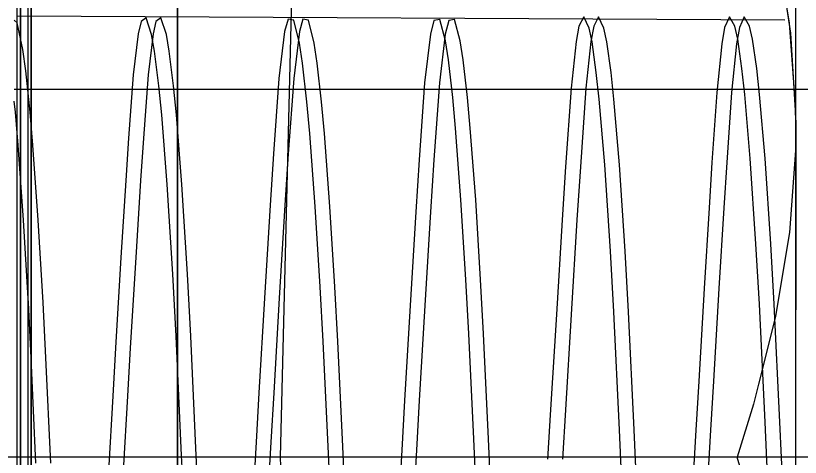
# Model space of a CAD drawing. Extents: x 1312564.2 to 1312581.5, y 1207298.4 to 1207352.6.
# Drawn here: x 1312566.7304 to 1312566.74785, y 1207331.64324 to 1207331.65305 of the extents above; entities that cross this region are included whole.
import ezdxf

# ---------------------------------------------------------------- set-up
doc = ezdxf.new("R2010")
doc.units = 0
for name, color, linetype in [('Level 15', 7, 'Continuous'), ('Level 22', 7, 'Continuous'), ('Level 62', 7, 'Continuous'), ('Level 9', 7, 'Continuous')]:
    doc.layers.add(name, color=color, linetype=linetype)

msp = doc.modelspace()

# ---------------------------------------------------------------- linework, layer by layer
at = {"layer": 'Level 15'}
msp.add_line((1312568.273895, 1207331.643248), (1312566.522861, 1207331.643248), dxfattribs=at)
msp.add_lwpolyline([(1312567.051741, 1207332.643861), (1312567.006109, 1207332.576798), (1312566.964445, 1207332.507607), (1312566.925757, 1207332.436287), (1312566.890044, 1207332.362838), (1312566.8583, 1207332.28726), (1312566.829532, 1207332.210617), (1312566.805724, 1207332.131845), (1312566.783899, 1207332.052009), (1312566.767035, 1207331.972173), (1312566.753147, 1207331.890208), (1312566.744219, 1207331.808243), (1312566.738267, 1207331.725213), (1312566.736283, 1207331.643248), (1312566.738267, 1207331.560219), (1312566.744219, 1207331.477189), (1312566.753147, 1207331.395224), (1312566.767035, 1207331.314324), (1312566.783899, 1207331.233423), (1312566.805724, 1207331.153587), (1312566.829532, 1207331.074815), (1312566.8583, 1207330.998173), (1312566.890044, 1207330.922595)], dxfattribs=at)
at = {"layer": 'Level 22'}
for p, q in [((1312566.730673, 1207331.651416), (1312566.730363, 1207331.651416)), ((1312566.74775, 1207331.651415), (1312566.730673, 1207331.651416)), ((1312566.782536, 1207331.651414), (1312566.74775, 1207331.651415))]:
    msp.add_line(p, q, dxfattribs=at)
at = {"layer": 'Level 62'}
msp.add_line((1312566.73043, 1207331.652898), (1312566.730363, 1207331.652954), dxfattribs=at)
for points in [[(1312566.734106, 1207331.64288), (1312566.734087, 1207331.643285), (1312566.733966, 1207331.645932), (1312566.733893, 1207331.64731), (1312566.733768, 1207331.649303), (1312566.733645, 1207331.650849), (1312566.733581, 1207331.651495), (1312566.733484, 1207331.652264), (1312566.733421, 1207331.652632), (1312566.733299, 1207331.653003), (1312566.733189, 1207331.652921), (1312566.733124, 1207331.652652), (1312566.733013, 1207331.651736), (1312566.732908, 1207331.650335), (1312566.732845, 1207331.649392), (1312566.732738, 1207331.647682), (1312566.732618, 1207331.645678), (1312566.732555, 1207331.6446), (1312566.732459, 1207331.642944)], [(1312566.734542, 1207331.640637), (1312566.734415, 1207331.643285), (1312566.734294, 1207331.645932), (1312566.734221, 1207331.64731), (1312566.734096, 1207331.649303), (1312566.733973, 1207331.650849), (1312566.733909, 1207331.651495), (1312566.733812, 1207331.652264), (1312566.733749, 1207331.652632), (1312566.733627, 1207331.653003), (1312566.733517, 1207331.652921), (1312566.733452, 1207331.652652), (1312566.733341, 1207331.651736), (1312566.733236, 1207331.650335), (1312566.733173, 1207331.649392), (1312566.733066, 1207331.647682), (1312566.732946, 1207331.645678), (1312566.732883, 1207331.6446), (1312566.732787, 1207331.642944)], [(1312566.737389, 1207331.64253), (1312566.737346, 1207331.64348), (1312566.737236, 1207331.645812), (1312566.73717, 1207331.647027), (1312566.73706, 1207331.648817), (1312566.736938, 1207331.650436), (1312566.736874, 1207331.651136), (1312566.736776, 1207331.652002), (1312566.736711, 1207331.65244), (1312566.736585, 1207331.652955), (1312566.736456, 1207331.652974), (1312566.73638, 1207331.6527), (1312566.736254, 1207331.651658), (1312566.736132, 1207331.649985), (1312566.736058, 1207331.648845), (1312566.735932, 1207331.64678), (1312566.735808, 1207331.644678), (1312566.735744, 1207331.643577), (1312566.735648, 1207331.641919)], [(1312566.737781, 1207331.641131), (1312566.737674, 1207331.64348), (1312566.737564, 1207331.645812), (1312566.737498, 1207331.647027), (1312566.737388, 1207331.648816), (1312566.737266, 1207331.650436), (1312566.737202, 1207331.651136), (1312566.737104, 1207331.652002), (1312566.737039, 1207331.65244), (1312566.736913, 1207331.652955), (1312566.736784, 1207331.652974), (1312566.736708, 1207331.6527), (1312566.736582, 1207331.651658), (1312566.73646, 1207331.649985), (1312566.736386, 1207331.648845), (1312566.73626, 1207331.64678), (1312566.736136, 1207331.644678), (1312566.736072, 1207331.643577), (1312566.735976, 1207331.641919)], [(1312566.740653, 1207331.642182), (1312566.740586, 1207331.643655), (1312566.740476, 1207331.645982), (1312566.740412, 1207331.647189), (1312566.740303, 1207331.648959), (1312566.740183, 1207331.650551), (1312566.740119, 1207331.651234), (1312566.740022, 1207331.652073), (1312566.739958, 1207331.652492), (1312566.739832, 1207331.652967), (1312566.739702, 1207331.652943), (1312566.739625, 1207331.652644), (1312566.739494, 1207331.65156), (1312566.739372, 1207331.649854), (1312566.739298, 1207331.648698), (1312566.739172, 1207331.646616), (1312566.739048, 1207331.644504), (1312566.738984, 1207331.643401), (1312566.738888, 1207331.641745)], [(1312566.741021, 1207331.641302), (1312566.740914, 1207331.643655), (1312566.740804, 1207331.645982), (1312566.74074, 1207331.647189), (1312566.740631, 1207331.648959), (1312566.740511, 1207331.650551), (1312566.740447, 1207331.651234), (1312566.74035, 1207331.652073), (1312566.740286, 1207331.652492), (1312566.74016, 1207331.652967), (1312566.74003, 1207331.652943), (1312566.739953, 1207331.652644), (1312566.739822, 1207331.65156), (1312566.7397, 1207331.649854), (1312566.739626, 1207331.648698), (1312566.7395, 1207331.646616), (1312566.739376, 1207331.644504), (1312566.739312, 1207331.643401), (1312566.739216, 1207331.641745)], [(1312566.743918, 1207331.641834), (1312566.743827, 1207331.64385), (1312566.743701, 1207331.646475), (1312566.743626, 1207331.647823), (1312566.7435, 1207331.649743), (1312566.743378, 1207331.651197), (1312566.743314, 1207331.651789), (1312566.743218, 1207331.652471), (1312566.743156, 1207331.652777), (1312566.743036, 1207331.653025), (1312566.742928, 1207331.652824), (1312566.742863, 1207331.652482), (1312566.742753, 1207331.651443), (1312566.742631, 1207331.649693), (1312566.742555, 1207331.648519), (1312566.742426, 1207331.646418), (1312566.742298, 1207331.644301), (1312566.742231, 1207331.643198)], [(1312566.744276, 1207331.641182), (1312566.744155, 1207331.64385), (1312566.744029, 1207331.646475), (1312566.743954, 1207331.647823), (1312566.743828, 1207331.649742), (1312566.743705, 1207331.651197), (1312566.743642, 1207331.651789), (1312566.743546, 1207331.652471), (1312566.743484, 1207331.652777), (1312566.743364, 1207331.653025), (1312566.743256, 1207331.652824), (1312566.743191, 1207331.652482), (1312566.743081, 1207331.651443), (1312566.742959, 1207331.649693), (1312566.742883, 1207331.648519), (1312566.742754, 1207331.646418), (1312566.742626, 1207331.6443), (1312566.742559, 1207331.643198)], [(1312566.747178, 1207331.641671), (1312566.747067, 1207331.644026), (1312566.746941, 1207331.646643), (1312566.746866, 1207331.647982), (1312566.74674, 1207331.649879), (1312566.746618, 1207331.651305), (1312566.746554, 1207331.65188), (1312566.746459, 1207331.652535), (1312566.746396, 1207331.652821), (1312566.746276, 1207331.65303), (1312566.746168, 1207331.65279), (1312566.746103, 1207331.652425), (1312566.745993, 1207331.651345), (1312566.745887, 1207331.649795), (1312566.745823, 1207331.648785), (1312566.745715, 1207331.646992), (1312566.745593, 1207331.644935), (1312566.745529, 1207331.643845), (1312566.745432, 1207331.642187)], [(1312566.747506, 1207331.641671), (1312566.747395, 1207331.644026), (1312566.747269, 1207331.646643), (1312566.747194, 1207331.647982), (1312566.747068, 1207331.649879), (1312566.746946, 1207331.651305), (1312566.746882, 1207331.65188), (1312566.746787, 1207331.652535), (1312566.746724, 1207331.652821), (1312566.746604, 1207331.65303), (1312566.746496, 1207331.65279), (1312566.746431, 1207331.652425), (1312566.746321, 1207331.651345), (1312566.746215, 1207331.649795), (1312566.746151, 1207331.648785), (1312566.746043, 1207331.646992), (1312566.745921, 1207331.644935), (1312566.745857, 1207331.643844), (1312566.74576, 1207331.642187)], [(1312566.731175, 1207331.643109), (1312566.731069, 1207331.645452), (1312566.731006, 1207331.646682), (1312566.730899, 1207331.648507), (1312566.73078, 1207331.650178), (1312566.730717, 1207331.650909), (1312566.73062, 1207331.651827), (1312566.730556, 1207331.652303), (1312566.730432, 1207331.652897), (1312566.73043, 1207331.652898)], [(1312566.730673, 1207331.646767), (1312566.730571, 1207331.648507), (1312566.730452, 1207331.650178), (1312566.730389, 1207331.650909), (1312566.730363, 1207331.651158)], [(1312566.730847, 1207331.643109), (1312566.730741, 1207331.645452), (1312566.730678, 1207331.646682), (1312566.730673, 1207331.646767)]]:
    msp.add_lwpolyline(points, dxfattribs=at)
at = {"layer": 'Level 9'}
for p, q in [((1312566.73043, 1207331.651416), (1312566.73043, 1207331.657919)), ((1312566.747752, 1207331.650734), (1312566.747752, 1207331.650399)), ((1312566.747752, 1207331.650399), (1312566.747752, 1207331.650398)), ((1312566.747752, 1207331.647745), (1312566.747752, 1207331.647745)), ((1312566.730429, 1207331.635178), (1312566.730429, 1207331.643283)), ((1312566.730743, 1207331.643246), (1312566.730673, 1207331.643246)), ((1312566.733997, 1207331.643246), (1312566.730743, 1207331.643246))]:
    msp.add_line(p, q, dxfattribs=at)
for points in [[(1312566.730744, 1207331.66492), (1312566.730501, 1207331.66492), (1312566.730501, 1207331.664551), (1312566.730501, 1207331.663455), (1312566.730501, 1207331.661672), (1312566.730501, 1207331.65926), (1312566.730501, 1207331.656302), (1312566.7305, 1207331.652899), (1312566.7305, 1207331.651416)], [(1312566.733997, 1207331.66492), (1312566.730744, 1207331.66492), (1312566.730744, 1207331.664551), (1312566.730744, 1207331.663455), (1312566.730744, 1207331.661672), (1312566.730744, 1207331.65926), (1312566.730744, 1207331.656302), (1312566.730744, 1207331.652899), (1312566.730744, 1207331.649168), (1312566.730744, 1207331.645234)], [(1312566.733997, 1207331.649167), (1312566.733997, 1207331.649167), (1312566.733997, 1207331.652899), (1312566.733997, 1207331.656302), (1312566.733997, 1207331.65926), (1312566.733997, 1207331.661671), (1312566.733997, 1207331.663455), (1312566.733997, 1207331.664551), (1312566.733997, 1207331.66492)], [(1312566.730501, 1207331.657919), (1312566.730501, 1207331.657919), (1312566.730501, 1207331.657919), (1312566.730501, 1207331.657919), (1312566.730501, 1207331.657919), (1312566.730501, 1207331.657919), (1312566.730501, 1207331.657919), (1312566.730501, 1207331.657911), (1312566.730501, 1207331.657904), (1312566.730501, 1207331.6579), (1312566.730501, 1207331.65789), (1312566.730501, 1207331.657519), (1312566.7305, 1207331.65572), (1312566.7305, 1207331.654322), (1312566.7305, 1207331.652943), (1312566.7305, 1207331.651416)], [(1312566.730673, 1207331.643246), (1312566.730673, 1207331.643246), (1312566.730674, 1207331.657882)], [(1312566.730744, 1207331.65788), (1312566.730744, 1207331.65788), (1312566.730744, 1207331.65788), (1312566.730744, 1207331.657879), (1312566.730744, 1207331.657879), (1312566.730744, 1207331.657879), (1312566.730744, 1207331.657879), (1312566.730744, 1207331.657879), (1312566.730744, 1207331.657879), (1312566.730744, 1207331.657879), (1312566.730744, 1207331.657879), (1312566.730744, 1207331.657874), (1312566.730744, 1207331.657866), (1312566.730744, 1207331.657858), (1312566.730744, 1207331.657851), (1312566.730744, 1207331.657847), (1312566.730744, 1207331.657484), (1312566.730744, 1207331.655697), (1312566.730744, 1207331.654291), (1312566.730744, 1207331.652924), (1312566.730744, 1207331.651349)], [(1312566.747752, 1207331.650399), (1312566.747752, 1207331.650734), (1312566.747752, 1207331.653064), (1312566.747752, 1207331.655062), (1312566.747752, 1207331.656569), (1312566.747752, 1207331.657522), (1312566.747752, 1207331.65788), (1312566.747663, 1207331.65788), (1312566.747518, 1207331.65788), (1312566.747395, 1207331.65788), (1312566.746947, 1207331.657881), (1312566.746917, 1207331.657881), (1312566.746447, 1207331.657881), (1312566.733997, 1207331.657881)], [(1312566.747752, 1207331.650905), (1312566.747752, 1207331.650905), (1312566.747749, 1207331.651066), (1312566.747614, 1207331.652884), (1312566.747523, 1207331.653437), (1312566.747306, 1207331.654751), (1312566.746918, 1207331.656294), (1312566.746816, 1207331.656701), (1312566.746448, 1207331.657878)], [(1312566.730744, 1207331.645675), (1312566.730744, 1207331.647284), (1312566.730744, 1207331.648616), (1312566.730744, 1207331.650161), (1312566.730744, 1207331.651397), (1312566.730744, 1207331.652956), (1312566.730744, 1207331.654345), (1312566.730744, 1207331.655736)], [(1312566.7305, 1207331.642218), (1312566.7305, 1207331.643249), (1312566.7305, 1207331.643259), (1312566.7305, 1207331.643265), (1312566.7305, 1207331.643271), (1312566.7305, 1207331.643278), (1312566.7305, 1207331.643285), (1312566.7305, 1207331.643293), (1312566.7305, 1207331.643297), (1312566.7305, 1207331.6433), (1312566.7305, 1207331.643307), (1312566.7305, 1207331.644256), (1312566.7305, 1207331.645675), (1312566.7305, 1207331.647283), (1312566.7305, 1207331.648615), (1312566.7305, 1207331.65016), (1312566.7305, 1207331.651395), (1312566.7305, 1207331.652956), (1312566.7305, 1207331.654344)], [(1312566.733997, 1207331.654345), (1312566.733997, 1207331.652956), (1312566.733997, 1207331.651396), (1312566.733997, 1207331.650161), (1312566.733997, 1207331.648616), (1312566.733997, 1207331.647284), (1312566.733997, 1207331.645675), (1312566.733997, 1207331.644638), (1312566.733997, 1207331.644572), (1312566.733997, 1207331.644257), (1312566.733997, 1207331.644225), (1312566.733997, 1207331.644151), (1312566.733997, 1207331.643871), (1312566.733997, 1207331.643577), (1312566.733997, 1207331.643488), (1312566.733997, 1207331.643246), (1312566.733997, 1207331.642892)], [(1312566.733997, 1207331.643241), (1312566.733997, 1207331.643562), (1312566.733997, 1207331.6436), (1312566.733997, 1207331.643937), (1312566.733997, 1207331.644115), (1312566.733997, 1207331.644244), (1312566.733997, 1207331.644265), (1312566.733997, 1207331.644598), (1312566.733997, 1207331.645681), (1312566.733997, 1207331.647264), (1312566.733997, 1207331.648575), (1312566.733997, 1207331.650135), (1312566.733997, 1207331.651349), (1312566.733997, 1207331.652924), (1312566.733997, 1207331.654291)], [(1312566.747752, 1207331.650734), (1312566.747749, 1207331.650948), (1312566.747638, 1207331.652666), (1312566.747543, 1207331.653293), (1312566.747543, 1207331.653293)], [(1312566.747509, 1207331.652951), (1312566.747509, 1207331.652951), (1312566.73043, 1207331.653042)], [(1312566.747752, 1207331.652914), (1312566.747752, 1207331.652914), (1312566.747752, 1207331.652914)], [(1312566.730429, 1207331.643283), (1312566.730429, 1207331.643283), (1312566.73043, 1207331.651416)], [(1312566.7305, 1207331.651416), (1312566.7305, 1207331.649168), (1312566.7305, 1207331.645234)], [(1312566.7305, 1207331.651416), (1312566.7305, 1207331.651377), (1312566.7305, 1207331.65015), (1312566.7305, 1207331.648599), (1312566.7305, 1207331.647276), (1312566.7305, 1207331.645677), (1312566.7305, 1207331.644252), (1312566.7305, 1207331.643313), (1312566.7305, 1207331.643304), (1312566.7305, 1207331.643296), (1312566.7305, 1207331.643288), (1312566.7305, 1207331.643283), (1312566.7305, 1207331.643276), (1312566.7305, 1207331.643269), (1312566.7305, 1207331.643264), (1312566.7305, 1207331.643262), (1312566.7305, 1207331.643255), (1312566.7305, 1207331.642223), (1312566.7305, 1207331.640783), (1312566.7305, 1207331.639204), (1312566.7305, 1207331.637896), (1312566.7305, 1207331.636334), (1312566.7305, 1207331.635178)], [(1312566.730744, 1207331.651349), (1312566.730744, 1207331.650135), (1312566.730744, 1207331.648575), (1312566.730744, 1207331.647264), (1312566.730744, 1207331.645681), (1312566.730744, 1207331.644244), (1312566.730743, 1207331.64327), (1312566.730743, 1207331.643263), (1312566.730743, 1207331.643259), (1312566.730743, 1207331.643256), (1312566.730743, 1207331.643249), (1312566.730743, 1207331.643241)], [(1312566.747752, 1207331.647745), (1312566.747752, 1207331.650399), (1312566.747746, 1207331.650056), (1312566.747611, 1207331.648237), (1312566.747546, 1207331.647842), (1312566.747302, 1207331.646371), (1312566.746923, 1207331.644864), (1312566.746812, 1207331.64442), (1312566.746444, 1207331.643245)], [(1312566.747752, 1207331.650399), (1312566.747752, 1207331.646515), (1312566.747752, 1207331.646515)], [(1312566.747752, 1207331.650398), (1312566.747752, 1207331.648874), (1312566.747752, 1207331.647745)], [(1312566.733997, 1207331.645233), (1312566.733997, 1207331.645233), (1312566.733997, 1207331.649167)], [(1312566.747751, 1207331.628606), (1312566.747751, 1207331.628893), (1312566.747751, 1207331.629813), (1312566.747751, 1207331.631327), (1312566.747751, 1207331.633367), (1312566.747752, 1207331.635844), (1312566.747752, 1207331.638648), (1312566.747752, 1207331.641655), (1312566.747752, 1207331.644733), (1312566.747752, 1207331.647745)], [(1312566.730743, 1207331.628929), (1312566.730743, 1207331.630734), (1312566.730743, 1207331.632128), (1312566.730743, 1207331.633514), (1312566.730743, 1207331.635076), (1312566.730743, 1207331.636308), (1312566.730743, 1207331.637856), (1312566.730743, 1207331.639185), (1312566.730743, 1207331.640789), (1312566.730743, 1207331.64221), (1312566.730743, 1207331.643218), (1312566.730743, 1207331.643224), (1312566.730743, 1207331.643231), (1312566.730743, 1207331.643238), (1312566.730743, 1207331.643246), (1312566.730743, 1207331.643251), (1312566.730743, 1207331.643259), (1312566.730743, 1207331.643267), (1312566.730743, 1207331.643274), (1312566.730744, 1207331.644257), (1312566.730744, 1207331.645675)], [(1312566.7305, 1207331.645234), (1312566.7305, 1207331.645234), (1312566.7305, 1207331.641231), (1312566.7305, 1207331.637297)], [(1312566.730744, 1207331.645234), (1312566.730744, 1207331.645234), (1312566.730743, 1207331.641231), (1312566.730743, 1207331.637297)], [(1312566.730743, 1207331.637297), (1312566.730743, 1207331.637297), (1312566.730743, 1207331.633566), (1312566.730743, 1207331.630163), (1312566.730743, 1207331.627205), (1312566.730743, 1207331.624793), (1312566.730743, 1207331.62301), (1312566.730743, 1207331.621914), (1312566.730743, 1207331.621545), (1312566.733996, 1207331.621545), (1312566.733996, 1207331.621914), (1312566.733996, 1207331.623009), (1312566.733996, 1207331.624793), (1312566.733996, 1207331.627205), (1312566.733996, 1207331.630163), (1312566.733996, 1207331.633565), (1312566.733996, 1207331.637297), (1312566.733997, 1207331.641231), (1312566.733997, 1207331.645233)], [(1312566.730672, 1207331.628608), (1312566.730672, 1207331.628608), (1312566.730673, 1207331.643246)], [(1312566.733996, 1207331.628608), (1312566.746443, 1207331.628607), (1312566.74681, 1207331.629781), (1312566.746899, 1207331.630135), (1312566.7473, 1207331.631732), (1312566.747531, 1207331.633123), (1312566.74761, 1207331.633599), (1312566.747744, 1207331.635417), (1312566.747745, 1207331.635843), (1312566.747746, 1207331.636353), (1312566.747632, 1207331.638066), (1312566.747557, 1207331.638555), (1312566.747369, 1207331.63978), (1312566.74697, 1207331.641504), (1312566.746968, 1207331.641508), (1312566.746444, 1207331.643245), (1312566.733997, 1207331.643246)]]:
    msp.add_lwpolyline(points, dxfattribs=at)

doc.saveas('drawing.dxf')
